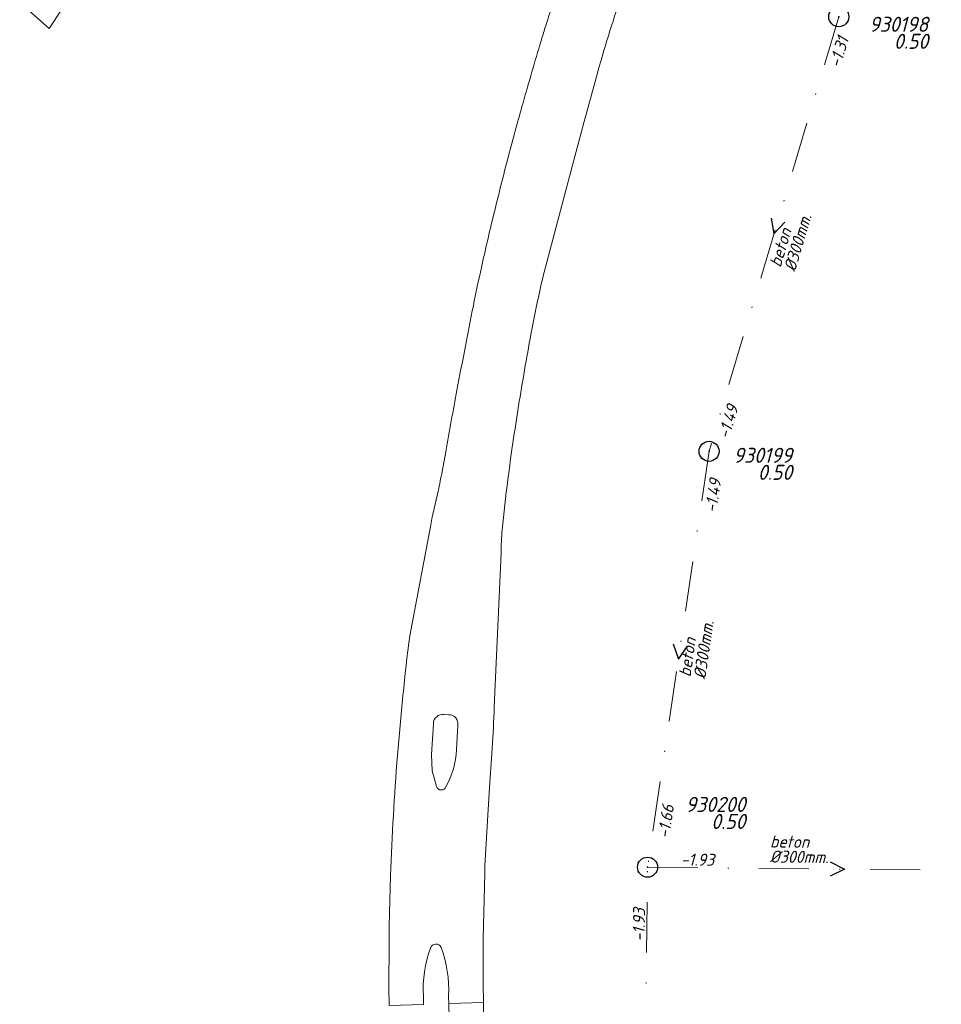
# Model space of a CAD drawing. Extents: x 148869 to 161638, y 453607 to 469810.
# Tile 670 of 1056: x 153696 to 153787, y 468160 to 468259. Entities that reach past the tile are written whole.
import ezdxf
from ezdxf.enums import TextEntityAlignment as Align

# ---------------------------------------------------------------- set-up
doc = ezdxf.new("R2010")
doc.units = 0
doc.header["$PDMODE"] = 32
doc.header["$PDSIZE"] = 2
doc.linetypes.add('RI-VWA', pattern=[11, 5, -3, 0, -3])
doc.layers.get('0').update_dxf_attribs({"linetype": 'CONTINUOUS'})
for name, color, linetype in [('B-OI-RI-BOB-T18-niet meenemen', 252, 'CONTINUOUS'), ('B-OI-RI-DIAMETER-T18-niet meenemen', 252, 'CONTINUOUS'), ('B-OI-RI-MATERIAAL-T18-niet meenemen', 252, 'CONTINUOUS'), ('B-OI-RI-STROOMRICHTING-S-niet meenemen', 252, 'CONTINUOUS'), ('B-OI-RI-VWA_PUTDEKSELHOOGTE-T25-niet meenemen', 252, 'CONTINUOUS'), ('gs dwa', 252, 'CONTINUOUS')]:
    doc.layers.add(name, color=color, linetype=linetype)
doc.layers.add('B-OI-RI-VWA_TRANSPORTLEIDING-G-niet meenemen', color=252, linetype='RI-VWA', lineweight=18)
doc.layers.add('B-RO-VH-VERHARDING_ASFALT-GV', color=251, linetype='CONTINUOUS', lineweight=18)
doc.styles.add('iso15', font='ISO.shx', dxfattribs={"oblique": 15})
doc.styles.add('NLCS-ISO-M750_CURSIEF', font='NLCS-ISO.ttf', dxfattribs={"oblique": 15})

# ---------------------------------------------------------------- blocks, each defined once
blk = doc.blocks.new('ACMAP_ANN_TEMPLATE_diam')
at = {"color": 0, "linetype": 'ByBlock', "style": 'iso15', "oblique": 15}
blk.add_attdef('diam', (0.5, -1.3), '', height=1.2, dxfattribs=at)
blk = doc.blocks.new('ACMAP_ANN_TEMPLATE_mat')
at = {"color": 0, "linetype": 'ByBlock', "style": 'iso15', "oblique": 15}
blk.add_attdef('mat', (0.5, 0.2), '', height=1.2, dxfattribs=at)
blk = doc.blocks.new('ACMAP_ANN_TEMPLATE_nap-l')
at = {"color": 0, "linetype": 'ByBlock', "style": 'iso15', "oblique": 15}
blk.add_attdef('nap-l', (3.3, 0.2), '', height=1.2, dxfattribs=at)
blk = doc.blocks.new('ACMAP_ANN_TEMPLATE_nap-r')
at = {"color": 0, "linetype": 'ByBlock', "style": 'iso15', "oblique": 15}
blk.add_attdef('nap-r', text='', height=1.2, dxfattribs=at).set_placement((-4.1, 0.2), align=Align.RIGHT)
blk = doc.blocks.new('ACMAP_ANN_TEMPLATE_puth-dwa')
at = {"color": 0, "linetype": 'ByBlock', "style": 'iso15', "oblique": 15}
blk.add_attdef('puth-dwa', text='', height=1.5, dxfattribs=at).set_placement((2.7, 1), align=Align.RIGHT)
blk = doc.blocks.new('ACMAP_ANN_TEMPLATE_putnr-dwa')
at = {"color": 0, "linetype": 'ByBlock', "style": 'iso15', "oblique": 15}
blk.add_attdef('putnr-dwa', text='', height=1.5, dxfattribs=at).set_placement((2.7, 2.7), align=Align.RIGHT)

msp = doc.modelspace()

# ---------------------------------------------------------------- linework, layer by layer
at = {"layer": 'B-OI-RI-STROOMRICHTING-S-niet meenemen'}
for points in [[(153770.48, 468238.73), (153770.76, 468237.15), (153771.86, 468238.32)], [(153760.72, 468196.26), (153761.23, 468194.73), (153762.15, 468196.05)], [(153776.38, 468174.52), (153777.81, 468173.79), (153776.36, 468173.08)]]:
    msp.add_lwpolyline(points, dxfattribs=at)
at = {"layer": 'B-OI-RI-VWA_TRANSPORTLEIDING-G-niet meenemen'}
for p, q in [((153777.23, 468258.82), (153764.29, 468215.47)), ((153764.29, 468215.47), (153758.16, 468173.99)), ((153757.45, 468109.99), (153758.16, 468173.99)), ((153758.16, 468173.99), (153797.46, 468173.59))]:
    msp.add_line(p, q, dxfattribs=at)
at = {"layer": 'B-RO-VH-VERHARDING_ASFALT-GV'}
for points in [[(153749.291, 468261.961, 0.001514), (153747.84, 468257.377)], [(153753.52, 468254.477, -0.006783), (153755.967, 468262.263)], [(153747.84, 468257.377, 0.005765), (153747.422, 468256.011)], [(153747.422, 468256.011, 0.003855), (153745.634, 468249.853)], [(153753.193, 468253.332, -0.007959), (153753.52, 468254.477)], [(153745.634, 468249.853, 0.004881), (153744.288, 468244.912)], [(153744.288, 468244.912, 0.004748), (153742.798, 468239.019)], [(153742.798, 468239.019, 0.005537), (153741.589, 468233.811)], [(153741.589, 468233.811, 0.004977), (153740.786, 468229.993)], [(153746.533, 468227.132, -0.009362), (153747.635, 468232.466)], [(153747.635, 468232.466, -0.010642), (153747.846, 468233.329)], [(153740.786, 468229.993, 0.002517), (153739.151, 468221.582)], [(153745.296, 468220.011, -0.006893), (153746.533, 468227.132)], [(153739.151, 468221.582, 0.002892), (153738.584, 468218.511)], [(153744.223, 468212.645, -0.006935), (153745.296, 468220.011)], [(153738.584, 468218.511, 0.002634), (153738.046, 468215.435)], [(153737.683, 468213.463, 0.010794), (153737.286, 468211.504)], [(153743.665, 468207.629, -0.010372), (153744.223, 468212.645)], [(153736.875, 468209.756, 0.012892), (153736.532, 468208.134)], [(153743.584, 468206.486, -0.011378), (153743.665, 468207.629)], [(153743.549, 468205.34, -0.00959), (153743.584, 468206.486)], [(153734.434, 468197.072, 0.022155), (153732.526, 468173.147)], [(153742.665, 468185.876, 0.009838), (153742.863, 468189.937)], [(153736.801, 468188.293, -0.440725), (153737.865, 468189.228)], [(153738.337, 468189.202, -0.465626), (153739.236, 468188.14)], [(153739.116, 468185.702, -0.115879), (153738.055, 468182.017)], [(153738.055, 468182.017, -0.732826), (153737.123, 468182.05)], [(153732.526, 468173.147, 0.006138), (153732.373, 468166.471)], [(153735.809, 468161.12, -0.106723), (153736.515, 468165.917)], [(153736.515, 468165.917, -0.696767), (153737.58, 468165.989)], [(153737.58, 468165.989, -0.095628), (153738.317, 468161.169)], [(153738.317, 468161.169, 0.010411), (153738.335, 468160.401)], [(153738.335, 468160.401, 0.009773), (153740.413, 468112.104)]]:
    msp.add_lwpolyline(points, format="xyb", dxfattribs=at)
at = {"layer": 'B-RO-VH-VERHARDING_ASFALT-GV', "flags": 128}
for points in [[(153695.539, 468260.233), (153698.488, 468257.655), (153701.012, 468261.509)], [(153747.846, 468233.329), (153749.176, 468238.354), (153750.515, 468243.377), (153751.849, 468248.356), (153753.193, 468253.332)], [(153738.046, 468215.435), (153737.683, 468213.463)], [(153737.286, 468211.504), (153736.875, 468209.756)], [(153736.532, 468208.134), (153734.434, 468197.072)], [(153742.863, 468189.937), (153743.549, 468205.34)], [(153737.123, 468182.05), (153736.68, 468183.607), (153736.597, 468185.224), (153736.801, 468188.293)], [(153737.865, 468189.228), (153738.337, 468189.202)], [(153739.236, 468188.14), (153739.116, 468185.702)], [(153738.335, 468160.401), (153741.792, 468160.503), (153741.759, 468162.374), (153741.776, 468166.86), (153741.927, 468173.391), (153741.944, 468174.142), (153742.365, 468181.413), (153742.665, 468185.876)], [(153732.373, 468166.471), (153732.356, 468161.948), (153732.387, 468160.199), (153735.827, 468160.301), (153735.809, 468161.12)], [(153740.413, 468112.104), (153740.841, 468105.383), (153741.036, 468103.445), (153743.179, 468103.418), (153745.194, 468103.097), (153745.159, 468103.334), (153745.091, 468103.651), (153744.877, 468104.925), (153744.854, 468105.064), (153744.25, 468109.541), (153743.715, 468115.265), (153743.398, 468121.005), (153742.713, 468134.439), (153742.039, 468150.946), (153741.86, 468156.659), (153741.792, 468160.503), (153738.335, 468160.401)]]:
    msp.add_lwpolyline(points, dxfattribs=at)
at = {"layer": 'gs dwa'}
for p in [(153777.23, 468258.82), (153764.29, 468215.47), (153758.16, 468173.99)]:
    msp.add_point(p, dxfattribs=at)

# ---------------------------------------------------------------- block references
at = {"layer": 'B-OI-RI-BOB-T18-niet meenemen'}
ref = msp.add_blockref('ACMAP_ANN_TEMPLATE_nap-l', (153776.609, 468250.426), dxfattribs=dict(at, rotation=73.37960534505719))
ref.add_attrib('nap-l', '-1.31', (153777.362, 468253.645), dxfattribs={"layer": '0', "color": 0, "linetype": 'ByBlock', "height": 1.2, "rotation": 73.37961, "style": 'NLCS-ISO-M750_CURSIEF', "oblique": 15})
ref = msp.add_blockref('ACMAP_ANN_TEMPLATE_nap-r', (153768.605, 468223.734), dxfattribs=dict(at, rotation=73.37960534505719))
ref.add_attrib('nap-r', '-1.49', dxfattribs={"layer": '0', "color": 0, "linetype": 'ByBlock', "height": 1.2, "rotation": 73.37961, "style": 'NLCS-ISO-M750_CURSIEF', "oblique": 15}).set_placement((153767.24, 468219.863), align=Align.RIGHT)
ref = msp.add_blockref('ACMAP_ANN_TEMPLATE_nap-l', (153764.736, 468205.957), dxfattribs=dict(at, rotation=81.59355669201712))
ref.add_attrib('nap-l', '-1.49', (153765.021, 468209.251), dxfattribs={"layer": '0', "color": 0, "linetype": 'ByBlock', "height": 1.2, "rotation": 81.59356, "style": 'NLCS-ISO-M750_CURSIEF', "oblique": 15})
ref = msp.add_blockref('ACMAP_ANN_TEMPLATE_nap-r', (153761.609, 468184.139), dxfattribs=dict(at, rotation=81.59355669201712))
ref.add_attrib('nap-r', '-1.66', dxfattribs={"layer": '0', "color": 0, "linetype": 'ByBlock', "height": 1.2, "rotation": 81.59356, "style": 'NLCS-ISO-M750_CURSIEF', "oblique": 15}).set_placement((153760.812, 468180.113), align=Align.RIGHT)
ref = msp.add_blockref('ACMAP_ANN_TEMPLATE_nap-l', (153758.16, 468173.99), dxfattribs=dict(at, rotation=359.4168569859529))
ref.add_attrib('nap-l', '-1.93', (153761.462, 468174.156), dxfattribs={"layer": '0', "color": 0, "linetype": 'ByBlock', "height": 1.2, "rotation": 359.41686, "style": 'NLCS-ISO-M750_CURSIEF', "oblique": 15})
ref = msp.add_blockref('ACMAP_ANN_TEMPLATE_nap-r', (153758.16, 468173.99), dxfattribs=dict(at, rotation=89.36440101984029))
ref.add_attrib('nap-r', '-1.93', dxfattribs={"layer": '0', "color": 0, "linetype": 'ByBlock', "height": 1.2, "rotation": 89.3644, "style": 'NLCS-ISO-M750_CURSIEF', "oblique": 15}).set_placement((153757.915, 468169.892), align=Align.RIGHT)
at = {"layer": 'B-OI-RI-DIAMETER-T18-niet meenemen'}
ref = msp.add_blockref('ACMAP_ANN_TEMPLATE_diam', (153771.475, 468233.215), dxfattribs=dict(at, rotation=73.37960534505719))
ref.add_attrib('diam', '%%c300mm.', (153772.864, 468233.322), dxfattribs={"layer": '0', "color": 0, "linetype": 'ByBlock', "height": 1.2, "rotation": 73.37961, "style": 'NLCS-ISO-M750_CURSIEF', "oblique": 15})
ref = msp.add_blockref('ACMAP_ANN_TEMPLATE_diam', (153762.56, 468192.388), dxfattribs=dict(at, rotation=81.59355669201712))
ref.add_attrib('diam', '%%c300mm.', (153763.919, 468192.693), dxfattribs={"layer": '0', "color": 0, "linetype": 'ByBlock', "height": 1.2, "rotation": 81.59356, "style": 'NLCS-ISO-M750_CURSIEF', "oblique": 15})
ref = msp.add_blockref('ACMAP_ANN_TEMPLATE_diam', (153769.865, 468175.76), dxfattribs=dict(at, rotation=359.4168569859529))
ref.add_attrib('diam', '%%c300mm.', (153770.351, 468174.455), dxfattribs={"layer": '0', "color": 0, "linetype": 'ByBlock', "height": 1.2, "rotation": 359.41686, "style": 'NLCS-ISO-M750_CURSIEF', "oblique": 15})
at = {"layer": 'B-OI-RI-MATERIAAL-T18-niet meenemen'}
ref = msp.add_blockref('ACMAP_ANN_TEMPLATE_mat', (153771.475, 468233.215), dxfattribs=dict(at, rotation=73.37960534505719))
ref.add_attrib('mat', 'beton', (153771.427, 468233.751), dxfattribs={"layer": '0', "color": 0, "linetype": 'ByBlock', "height": 1.2, "rotation": 73.37961, "style": 'NLCS-ISO-M750_CURSIEF', "oblique": 15})
ref = msp.add_blockref('ACMAP_ANN_TEMPLATE_mat', (153762.56, 468192.388), dxfattribs=dict(at, rotation=81.59355669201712))
ref.add_attrib('mat', 'beton', (153762.435, 468192.912), dxfattribs={"layer": '0', "color": 0, "linetype": 'ByBlock', "height": 1.2, "rotation": 81.59356, "style": 'NLCS-ISO-M750_CURSIEF', "oblique": 15})
ref = msp.add_blockref('ACMAP_ANN_TEMPLATE_mat', (153769.865, 468175.76), dxfattribs=dict(at, rotation=359.4168569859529))
ref.add_attrib('mat', 'beton', (153770.367, 468175.955), dxfattribs={"layer": '0', "color": 0, "linetype": 'ByBlock', "height": 1.2, "rotation": 359.41686, "style": 'NLCS-ISO-M750_CURSIEF', "oblique": 15})
at = {"layer": 'B-OI-RI-VWA_PUTDEKSELHOOGTE-T25-niet meenemen'}
ref = msp.add_blockref('ACMAP_ANN_TEMPLATE_putnr-dwa', (153783.446, 468254.613), dxfattribs=at)
ref.add_attrib('putnr-dwa', '930198', dxfattribs={"layer": '0', "color": 0, "linetype": 'ByBlock', "height": 1.5, "style": 'NLCS-ISO-M750_CURSIEF', "oblique": 15}).set_placement((153786.146, 468257.313), align=Align.RIGHT)
ref = msp.add_blockref('ACMAP_ANN_TEMPLATE_puth-dwa', (153783.446, 468254.613), dxfattribs=at)
ref.add_attrib('puth-dwa', '0.50', dxfattribs={"layer": '0', "color": 0, "linetype": 'ByBlock', "height": 1.5, "style": 'NLCS-ISO-M750_CURSIEF', "oblique": 15}).set_placement((153786.146, 468255.613), align=Align.RIGHT)
ref = msp.add_blockref('ACMAP_ANN_TEMPLATE_putnr-dwa', (153769.88, 468211.623), dxfattribs=at)
ref.add_attrib('putnr-dwa', '930199', dxfattribs={"layer": '0', "color": 0, "linetype": 'ByBlock', "height": 1.5, "style": 'NLCS-ISO-M750_CURSIEF', "oblique": 15}).set_placement((153772.58, 468214.323), align=Align.RIGHT)
ref = msp.add_blockref('ACMAP_ANN_TEMPLATE_puth-dwa', (153769.88, 468211.623), dxfattribs=at)
ref.add_attrib('puth-dwa', '0.50', dxfattribs={"layer": '0', "color": 0, "linetype": 'ByBlock', "height": 1.5, "style": 'NLCS-ISO-M750_CURSIEF', "oblique": 15}).set_placement((153772.58, 468212.623), align=Align.RIGHT)
ref = msp.add_blockref('ACMAP_ANN_TEMPLATE_putnr-dwa', (153765.226, 468176.799), dxfattribs=at)
ref.add_attrib('putnr-dwa', '930200', dxfattribs={"layer": '0', "color": 0, "linetype": 'ByBlock', "height": 1.5, "style": 'NLCS-ISO-M750_CURSIEF', "oblique": 15}).set_placement((153767.926, 468179.499), align=Align.RIGHT)
ref = msp.add_blockref('ACMAP_ANN_TEMPLATE_puth-dwa', (153765.226, 468176.799), dxfattribs=at)
ref.add_attrib('puth-dwa', '0.50', dxfattribs={"layer": '0', "color": 0, "linetype": 'ByBlock', "height": 1.5, "style": 'NLCS-ISO-M750_CURSIEF', "oblique": 15}).set_placement((153767.926, 468177.799), align=Align.RIGHT)

doc.saveas('drawing.dxf')
